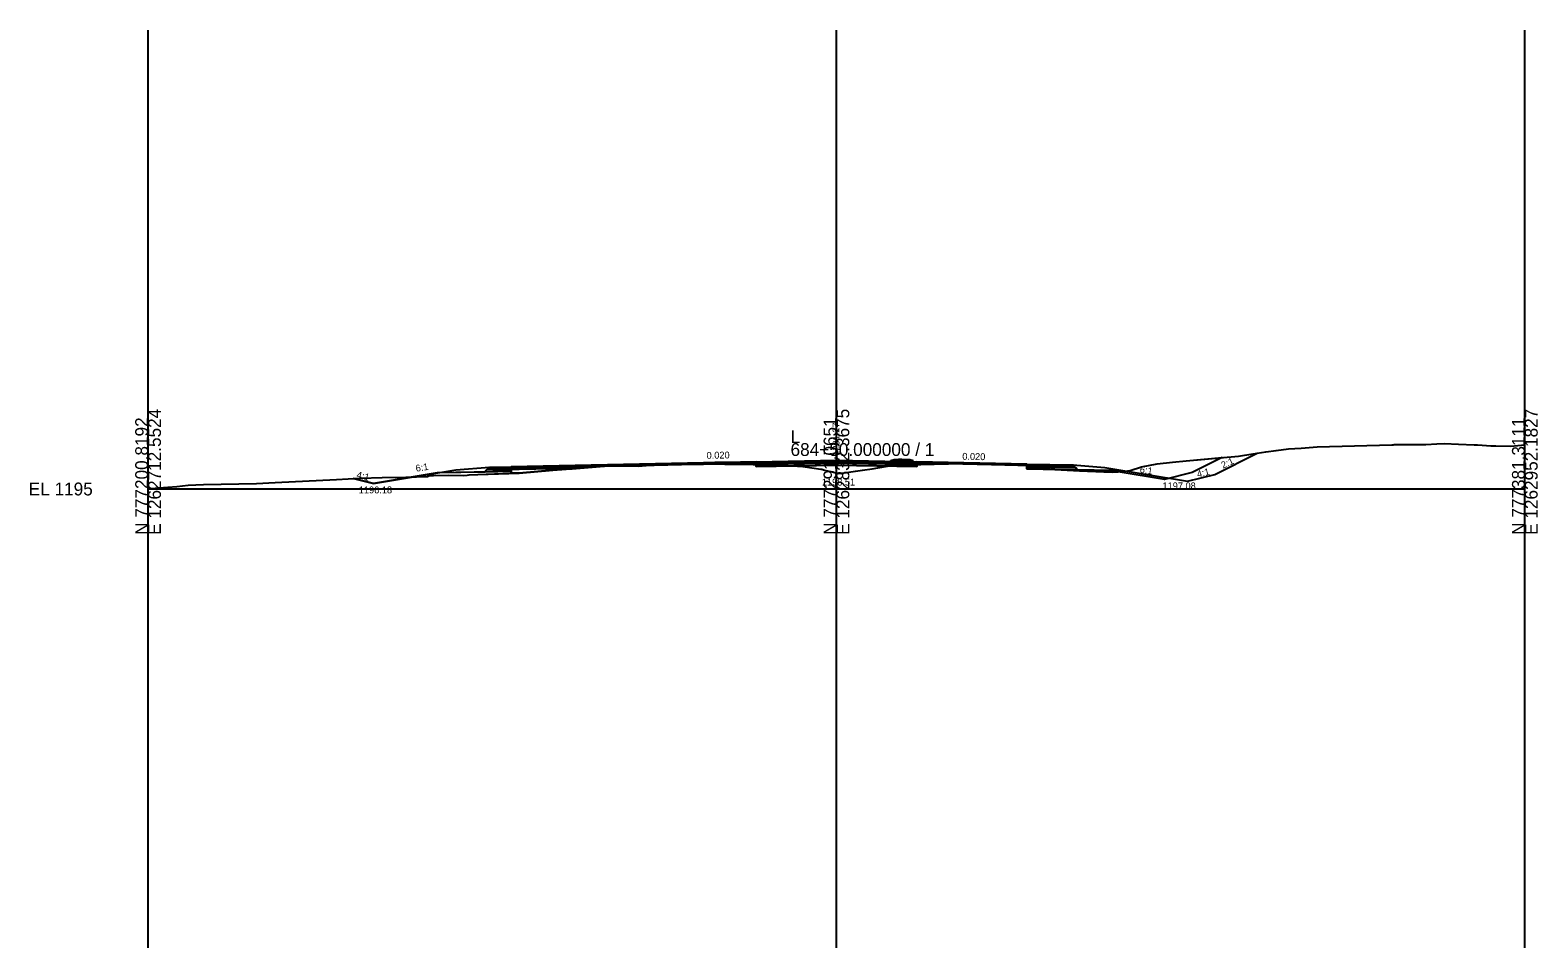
# Model space of a CAD drawing. Extents: x -41 to 1262860, y -100 to 777489.
# Drawn here: x 974.3 to 1302.8, y 760 to 960 of the extents above; entities that cross this region are included whole.
import ezdxf

# ---------------------------------------------------------------- set-up
doc = ezdxf.new("R2010")
doc.units = 0
for name, color, linetype in [('Exist Cross Section Cell', 7, 'Continuous'), ('Exist XS Center Line Elevation Label', 7, 'Continuous'), ('Exist XS Ground Line', 7, 'Continuous'), ('Prop CMT Pvmt Course 1', 7, 'Continuous'), ('Prop CMT Pvmt Surface', 7, 'Continuous'), ('Prop CMT Shld Paved Course 1', 7, 'Continuous'), ('Prop CMT Shld Paved Course 2', 7, 'Continuous'), ('Prop CMT Shld Paved Course 4', 7, 'Continuous'), ('Prop CMT Subgrade Earthwork', 7, 'Continuous'), ('Prop Conc Curb and Gutter', 7, 'Continuous'), ('Prop Conc Island Cover', 7, 'Continuous'), ('Prop XS Ditch Standard Text', 7, 'Continuous'), ('Prop XS Earthwork Shape', 7, 'Continuous'), ('Prop XS Exc Vertical Line 1', 7, 'Continuous'), ('Prop XS Exc Vertical Line 2', 7, 'Continuous'), ('Prop XS Exc Vertical Line 3', 7, 'Continuous'), ('Prop XS Finish Grade', 7, 'Continuous'), ('Prop XS Hydro Elevations', 7, 'Continuous'), ('Prop XS SE Text', 7, 'Continuous'), ('Prop XS Side Slope Text', 7, 'Continuous'), ('Scratch_Level_4', 7, 'Continuous'), ('Scratch_Level_6', 7, 'Continuous')]:
    doc.layers.add(name, color=color, linetype=linetype)

msp = doc.modelspace()

# ---------------------------------------------------------------- linework, layer by layer
at = {"layer": 'Exist Cross Section Cell'}
for p, q in [((1150, 860), (1150, 870)), ((1000, 860), (1150, 860)), ((1150, 860), (1300, 860))]:
    msp.add_line(p, q, dxfattribs=at)
at = {"layer": 'Exist XS Ground Line'}
msp.add_lwpolyline([(1000, 860.06), (1002.36, 860.24), (1006.3, 860.58), (1008.75, 860.81), (1012.06, 860.97), (1023.6, 861.2), (1027.67, 861.41), (1041.04, 862.1), (1043.59, 862.2), (1046.29, 862.35), (1051.04, 862.47), (1056.17, 862.58), (1060.81, 862.69), (1060.87, 862.72), (1061.33, 862.92), (1061.48, 862.94), (1062.19, 862.97), (1065.54, 863.03), (1068.81, 862.97), (1069.51, 863.02), (1069.96, 863.1), (1071.87, 863.19), (1080.88, 863.47), (1088.17, 864.13), (1091.12, 864.34), (1092.45, 864.43), (1095.87, 864.71), (1099.6, 865.03), (1103.63, 865.07), (1106.49, 865.02), (1106.88, 865), (1109.37, 865.22), (1110.31, 865.28), (1119.69, 865.42), (1123.23, 865.47), (1131.82, 865.37), (1134.89, 865.34), (1138.28, 865.19), (1139.27, 865.15), (1142.7, 864.9), (1146.63, 864.32), (1146.79, 864.3), (1147.43, 864.14), (1150.52, 863.38), (1151.16, 863.47), (1154.16, 863.91), (1155.65, 864.12), (1157.8, 864.4), (1159.02, 864.61), (1161.2, 865.03), (1163.2, 865.14), (1165.52, 865.27), (1171.29, 865.41), (1177.54, 865.54), (1183.76, 865.38), (1189.56, 865.23), (1191.33, 865.11), (1192.9, 865.01), (1197.16, 864.31), (1197.18, 864.3), (1197.3, 864.3), (1202.93, 863.97), (1208.24, 863.74), (1210.26, 863.67), (1212.2, 863.84), (1212.26, 863.85), (1212.3, 863.85), (1214, 864.01), (1216.49, 864.84), (1219.92, 865.47), (1223.21, 865.82), (1226.2, 866.14), (1237.58, 867.16), (1240.77, 867.64), (1243.6, 868.08), (1245.8, 868.41), (1248.51, 868.73), (1251.24, 868.92), (1254.77, 869.2), (1271, 869.64), (1271.28, 869.66), (1271.5, 869.67), (1272.27, 869.72), (1272.93, 869.69), (1278.43, 869.73), (1280.84, 869.85), (1282.41, 869.94), (1285.54, 869.8), (1288.98, 869.64), (1289.72, 869.62), (1290.7, 869.54), (1292.63, 869.41), (1293.65, 869.4), (1296.92, 869.3), (1300, 869.6)], dxfattribs=at)
at = {"layer": 'Prop CMT Pvmt Course 1'}
for p, q in [((1132.5, 865.67), (1150, 866.02)), ((1150, 866.02), (1167.5, 865.68))]:
    msp.add_line(p, q, dxfattribs=at)
for points in [[(1079.1, 864.86), (1079.1, 864.61), (1121.06, 865.45), (1121.06, 865.45), (1121.06, 865.45), (1121.7, 865.46), (1121.7, 865.46), (1122.54, 865.48), (1122.54, 865.48), (1123.47, 865.49), (1123.47, 865.49), (1124.38, 865.51), (1124.38, 865.51), (1125.16, 865.53), (1125.16, 865.53), (1125.71, 865.54), (1125.71, 865.54), (1132.5, 865.67), (1132.5, 865.92), (1132.5, 865.92), (1125.71, 865.79), (1125.71, 865.79), (1125.16, 865.78), (1125.16, 865.78), (1124.38, 865.76), (1124.38, 865.76), (1123.47, 865.74), (1123.47, 865.74), (1122.54, 865.73), (1122.54, 865.73), (1121.7, 865.71), (1121.7, 865.71), (1121.06, 865.7), (1121.06, 865.7), (1121.06, 865.7), (1079.1, 864.86), (1079.1, 864.86)], [(1191.5, 865.44), (1191.5, 865.44), (1167.5, 865.92), (1167.5, 865.92), (1167.5, 865.92), (1167.5, 865.68), (1167.5, 865.68), (1191.5, 865.19), (1191.5, 865.44)]]:
    msp.add_lwpolyline(points, dxfattribs=at)
at = {"layer": 'Prop CMT Pvmt Surface'}
for p, q in [((1074.38, 864.76), (1079.1, 864.86)), ((1079.1, 864.86), (1132.5, 865.92)), ((1132.5, 865.92), (1150, 866.27)), ((1150, 866.27), (1167.5, 865.93)), ((1167.5, 865.92), (1191.5, 865.44)), ((1191.5, 865.44), (1201.5, 865.24))]:
    msp.add_line(p, q, dxfattribs=at)
at = {"layer": 'Prop CMT Shld Paved Course 1'}
for p, q in [((1191.5, 865.44), (1191.5, 865.44)), ((1191.5, 865.44), (1191.5, 865.44)), ((1191.5, 865.44), (1191.5, 865.19)), ((1191.5, 865.19), (1191.5, 865.19)), ((1191.5, 865.19), (1201.76, 864.99)), ((1195.5, 865.36), (1195.5, 865.36)), ((1201.76, 864.99), (1201.5, 865.24))]:
    msp.add_line(p, q, dxfattribs=at)
msp.add_lwpolyline([(1074.38, 864.76), (1079.1, 864.86), (1079.1, 864.86), (1079.1, 864.61), (1074.12, 864.51), (1074.12, 864.51), (1074.12, 864.51), (1074.38, 864.76), (1074.38, 864.76)], dxfattribs=at)
at = {"layer": 'Prop CMT Shld Paved Course 2'}
for p, q in [((1080.88, 864.64), (1079.1, 864.61)), ((1079.1, 864.61), (1079.1, 864.61)), ((1079.1, 864.61), (1079.1, 864.27)), ((1079.1, 864.27), (1080.88, 864.31)), ((1088.17, 864.79), (1080.88, 864.64)), ((1080.88, 864.64), (1080.88, 864.64)), ((1080.88, 864.31), (1088.17, 864.45)), ((1080.88, 864.31), (1080.88, 864.31)), ((1091.12, 864.85), (1088.17, 864.79)), ((1088.17, 864.79), (1088.17, 864.79)), ((1088.17, 864.45), (1091.12, 864.51)), ((1088.17, 864.45), (1088.17, 864.45)), ((1092.45, 864.87), (1091.12, 864.85)), ((1091.12, 864.85), (1091.12, 864.85)), ((1091.12, 864.85), (1091.12, 864.85)), ((1091.12, 864.51), (1092.45, 864.54)), ((1091.12, 864.51), (1091.12, 864.51)), ((1091.12, 864.51), (1091.12, 864.51)), ((1095.87, 864.94), (1092.45, 864.87)), ((1092.45, 864.87), (1092.45, 864.87)), ((1092.45, 864.54), (1094.17, 864.57)), ((1092.45, 864.54), (1092.45, 864.54)), ((1094.17, 864.57), (1095.87, 864.71)), ((1094.17, 864.57), (1094.17, 864.57)), ((1099.6, 865.02), (1095.87, 864.94)), ((1095.87, 864.71), (1099.38, 865.01)), ((1095.87, 864.94), (1095.87, 864.94)), ((1095.87, 864.71), (1095.87, 864.71)), ((1099.38, 865.01), (1099.6, 865.02)), ((1103.63, 865.1), (1099.6, 865.02)), ((1099.6, 865.02), (1101.03, 865.05)), ((1099.6, 865.02), (1099.6, 865.02)), ((1099.6, 865.02), (1099.6, 865.02)), ((1101.03, 865.05), (1103.63, 865.07)), ((1101.03, 865.05), (1101.03, 865.05)), ((1106.49, 865.15), (1103.63, 865.1)), ((1103.63, 865.1), (1103.63, 865.1)), ((1103.63, 865.07), (1103.63, 865.07)), ((1103.63, 865.07), (1103.63, 865.07)), ((1103.63, 865.07), (1106.49, 865.02)), ((1106.88, 865.16), (1106.49, 865.15)), ((1106.49, 865.02), (1106.88, 865)), ((1109.37, 865.21), (1106.88, 865.16)), ((1106.88, 865), (1109.27, 865.21)), ((1106.88, 865.16), (1106.88, 865.16)), ((1106.88, 865.16), (1106.88, 865.16)), ((1106.88, 865), (1106.88, 865)), ((1106.88, 865), (1106.88, 865)), ((1109.27, 865.21), (1109.27, 865.21)), ((1109.27, 865.21), (1109.37, 865.21)), ((1110.31, 865.23), (1109.37, 865.21)), ((1109.37, 865.21), (1110.31, 865.23)), ((1109.37, 865.21), (1109.37, 865.21)), ((1109.37, 865.21), (1109.37, 865.21)), ((1119.69, 865.42), (1110.31, 865.23)), ((1110.31, 865.23), (1119.18, 865.41)), ((1110.31, 865.23), (1110.31, 865.23)), ((1110.31, 865.23), (1110.31, 865.23)), ((1119.18, 865.41), (1119.69, 865.42)), ((1119.18, 865.41), (1119.18, 865.41)), ((1121.06, 865.45), (1119.69, 865.42)), ((1119.69, 865.42), (1121.06, 865.44)), ((1119.69, 865.42), (1119.69, 865.42)), ((1119.69, 865.42), (1119.69, 865.42)), ((1119.69, 865.42), (1119.69, 865.42)), ((1119.69, 865.42), (1119.69, 865.42)), ((1121.7, 865.46), (1121.06, 865.45)), ((1121.06, 865.45), (1121.06, 865.45)), ((1121.06, 865.44), (1121.7, 865.45)), ((1121.06, 865.44), (1121.06, 865.44)), ((1122.54, 865.48), (1121.7, 865.46)), ((1121.7, 865.46), (1121.7, 865.46)), ((1121.7, 865.45), (1122.54, 865.46)), ((1121.7, 865.45), (1121.7, 865.45)), ((1123.23, 865.49), (1122.54, 865.48)), ((1122.54, 865.48), (1122.54, 865.48)), ((1122.54, 865.46), (1123.23, 865.47)), ((1122.54, 865.46), (1122.54, 865.46)), ((1123.47, 865.49), (1123.23, 865.49)), ((1123.23, 865.49), (1123.23, 865.49)), ((1123.23, 865.49), (1123.23, 865.49)), ((1123.23, 865.47), (1123.23, 865.47)), ((1123.23, 865.47), (1123.23, 865.47)), ((1123.23, 865.47), (1123.47, 865.47)), ((1124.38, 865.51), (1123.47, 865.49)), ((1123.47, 865.49), (1123.47, 865.49)), ((1123.47, 865.47), (1123.47, 865.47)), ((1123.47, 865.47), (1124.38, 865.46)), ((1125.16, 865.53), (1124.38, 865.51)), ((1124.38, 865.51), (1124.38, 865.51)), ((1124.38, 865.46), (1124.38, 865.46)), ((1124.38, 865.46), (1125.16, 865.45)), ((1125.71, 865.54), (1125.16, 865.53)), ((1125.16, 865.53), (1125.16, 865.53)), ((1125.16, 865.45), (1125.16, 865.45)), ((1125.16, 865.45), (1125.71, 865.44)), ((1131.82, 865.66), (1125.71, 865.54)), ((1125.71, 865.54), (1125.71, 865.54)), ((1125.71, 865.44), (1125.71, 865.44)), ((1125.71, 865.44), (1131.82, 865.37)), ((1132.5, 865.67), (1131.82, 865.66)), ((1131.82, 865.66), (1131.82, 865.66)), ((1131.82, 865.37), (1131.82, 865.37)), ((1131.82, 865.37), (1132.5, 865.37)), ((1132.5, 865.34), (1150, 865.69)), ((1132.5, 865.37), (1132.5, 865.67)), ((1132.5, 865.67), (1132.5, 865.67)), ((1132.5, 865.37), (1132.5, 865.34)), ((1150, 865.69), (1167.5, 865.34)), ((1167.5, 865.34), (1167.5, 865.68)), ((1167.5, 865.68), (1167.5, 865.68)), ((1167.5, 865.68), (1167.5, 865.68)), ((1167.5, 865.68), (1171.29, 865.6)), ((1168.1, 865.33), (1167.5, 865.34)), ((1167.5, 865.34), (1167.5, 865.34)), ((1171.29, 865.41), (1168.1, 865.33)), ((1168.1, 865.33), (1168.1, 865.33)), ((1171.29, 865.6), (1171.29, 865.6)), ((1171.29, 865.6), (1177.54, 865.47)), ((1175.97, 865.51), (1171.29, 865.41)), ((1171.29, 865.41), (1171.29, 865.41)), ((1177.54, 865.47), (1175.97, 865.51)), ((1183.76, 865.35), (1177.54, 865.47)), ((1177.54, 865.47), (1177.54, 865.47)), ((1177.54, 865.47), (1183.76, 865.35)), ((1189.42, 865.24), (1183.76, 865.35)), ((1183.76, 865.35), (1183.76, 865.35)), ((1183.76, 865.35), (1183.76, 865.35)), ((1183.76, 865.35), (1189.56, 865.23)), ((1189.56, 865.23), (1189.42, 865.24)), ((1189.42, 865.24), (1189.42, 865.24)), ((1189.42, 865.24), (1189.42, 865.24)), ((1191.33, 865.11), (1189.56, 865.23)), ((1189.56, 865.23), (1189.56, 865.23)), ((1189.56, 865.23), (1191.33, 865.2)), ((1191.33, 865.2), (1191.33, 865.2)), ((1191.33, 865.2), (1191.5, 865.19)), ((1191.5, 865.1), (1191.33, 865.11)), ((1191.33, 865.11), (1191.33, 865.11)), ((1191.5, 865.19), (1191.5, 865.19)), ((1191.5, 865.19), (1191.5, 865.19)), ((1191.5, 865.19), (1191.5, 864.86)), ((1191.5, 865.19), (1191.5, 865.19)), ((1191.5, 865.19), (1191.5, 865.19)), ((1191.5, 865.19), (1191.5, 865.1)), ((1191.5, 865.1), (1191.5, 865.1)), ((1191.5, 864.86), (1191.5, 864.86)), ((1191.5, 864.86), (1202.1, 864.65)), ((1202.1, 864.65), (1201.76, 864.99))]:
    msp.add_line(p, q, dxfattribs=at)
msp.add_lwpolyline([(1074.12, 864.51), (1079.1, 864.61), (1079.1, 864.61), (1079.1, 864.27), (1073.78, 864.17), (1073.78, 864.17), (1073.78, 864.17), (1074.12, 864.51), (1074.12, 864.51)], dxfattribs=at)
at = {"layer": 'Prop CMT Shld Paved Course 4'}
for p, q in [((1088.17, 864.13), (1080.88, 863.47)), ((1091.12, 864.34), (1088.17, 864.13)), ((1092.45, 864.43), (1091.12, 864.34)), ((1094.17, 864.57), (1092.45, 864.43)), ((1132.5, 865.34), (1132.5, 864.88)), ((1132.5, 864.88), (1150, 865.23)), ((1150, 865.23), (1167.5, 864.88)), ((1167.5, 865.34), (1167.5, 864.88)), ((1168.1, 865.33), (1167.5, 865.31)), ((1191.5, 864.86), (1191.5, 864.86)), ((1191.5, 864.86), (1191.5, 864.86)), ((1191.5, 864.86), (1191.5, 864.4)), ((1191.5, 864.4), (1209.78, 864.04)), ((1202.56, 864.18), (1202.1, 864.65)), ((1080.88, 863.47), (1079.1, 863.42))]:
    msp.add_line(p, q, dxfattribs=at)
msp.add_lwpolyline([(1073.78, 864.17), (1079.1, 864.27), (1079.1, 864.27), (1079.1, 863.82), (1073.32, 863.7), (1073.32, 863.7), (1073.32, 863.7), (1073.78, 864.17), (1073.78, 864.17), (1073.78, 864.17), (1073.78, 864.17)], dxfattribs=at)
at = {"layer": 'Prop CMT Subgrade Earthwork'}
for p, q in [((1132.5, 864.88), (1132.5, 865.37)), ((1150, 865.23), (1132.5, 864.88)), ((1167.5, 864.88), (1150, 865.23)), ((1167.5, 865.31), (1167.5, 864.88)), ((1191.5, 865.1), (1191.5, 864.4)), ((1191.5, 864.4), (1212.73, 863.98)), ((1079.1, 863.82), (1062.98, 863.49)), ((1079.1, 863.82), (1079.1, 863.42))]:
    msp.add_line(p, q, dxfattribs=at)
at = {"layer": 'Prop Conc Curb and Gutter'}
for p, q in [((1161.84, 866.04), (1161.85, 866.21)), ((1161.84, 866.04), (1161.84, 866.04)), ((1161.84, 866.04), (1161.84, 865.91)), ((1163.6, 866.04), (1161.84, 866.04)), ((1161.84, 866.04), (1161.84, 866.04)), ((1161.84, 865.91), (1161.84, 865.91)), ((1161.84, 865.91), (1163.6, 865.91)), ((1161.85, 866.21), (1162.6, 866.46)), ((1161.85, 866.21), (1161.85, 866.21)), ((1162.6, 866.46), (1163.6, 866.48)), ((1162.6, 866.46), (1162.6, 866.46)), ((1163.6, 866.48), (1163.6, 866.04)), ((1163.6, 865.91), (1163.6, 866.04)), ((1163.6, 866.04), (1163.6, 866.04)), ((1163.6, 865.91), (1163.6, 865.91)), ((1163.6, 865.91), (1163.6, 865.91)), ((1165.99, 866.36), (1164.99, 866.38)), ((1164.99, 866.38), (1164.99, 865.94)), ((1166.75, 865.94), (1164.99, 865.94)), ((1164.99, 865.94), (1164.99, 865.82)), ((1164.99, 865.94), (1164.99, 865.94)), ((1164.99, 865.82), (1164.99, 865.82)), ((1164.99, 865.82), (1166.75, 865.82)), ((1166.74, 866.11), (1165.99, 866.36)), ((1165.99, 866.36), (1165.99, 866.36)), ((1166.75, 865.94), (1166.74, 866.11)), ((1166.74, 866.11), (1166.74, 866.11)), ((1166.75, 865.82), (1166.75, 865.94)), ((1166.75, 865.94), (1166.75, 865.94)), ((1166.75, 865.94), (1166.75, 865.94)), ((1166.75, 865.82), (1166.75, 865.82)), ((1166.75, 865.82), (1166.75, 865.82))]:
    msp.add_line(p, q, dxfattribs=at)
at = {"layer": 'Prop Conc Island Cover'}
for p, q in [((1163.6, 866.48), (1163.6, 866.23)), ((1164.99, 866.38), (1163.6, 866.48)), ((1164.99, 866.13), (1163.6, 866.22)), ((1164.99, 866.13), (1164.99, 866.38)), ((1164.99, 866.38), (1164.99, 866.38)), ((1164.99, 866.13), (1164.99, 866.13))]:
    msp.add_line(p, q, dxfattribs=at)
at = {"layer": 'Prop XS Earthwork Shape'}
for points in [[(1139.27, 865.15), (1140.7, 865.05), (1132.5, 864.88), (1132.5, 865.37), (1134.89, 865.34), (1138.28, 865.19)], [(1154.16, 863.91), (1155.65, 864.12), (1157.8, 864.4), (1159.02, 864.61), (1161.1, 865.01), (1150, 865.23), (1140.7, 865.05), (1142.7, 864.9), (1146.63, 864.32), (1146.79, 864.3), (1147.43, 864.14), (1150.52, 863.38), (1151.16, 863.47)], [(1163.2, 865.14), (1165.52, 865.27), (1167.5, 865.31), (1167.5, 864.88), (1161.1, 865.01), (1161.2, 865.03)], [(1192.9, 865.01), (1197.16, 864.31), (1197.18, 864.3), (1197.3, 864.3), (1197.59, 864.28), (1191.5, 864.4), (1191.5, 865.1)], [(1210.26, 863.67), (1211.4, 863.77), (1209.78, 864.04), (1202.56, 864.18), (1197.59, 864.28), (1202.93, 863.97), (1208.24, 863.74)], [(1219.92, 865.47), (1223.21, 865.82), (1226.2, 866.14), (1234.02, 866.84), (1227.5, 863.58), (1221.5, 862.08), (1211.4, 863.77), (1212.2, 863.84), (1212.26, 863.85), (1212.3, 863.85), (1214, 864.01), (1216.49, 864.84)], [(1051.04, 862.47), (1056.17, 862.58), (1057.75, 862.62), (1049.1, 861.18), (1044.76, 862.27), (1046.29, 862.35)], [(1060.81, 862.69), (1060.87, 862.72), (1061.33, 862.92), (1061.48, 862.94), (1062.19, 862.97), (1065.54, 863.03), (1068.81, 862.97), (1069.51, 863.02), (1069.96, 863.1), (1071.87, 863.19), (1079.1, 863.42), (1079.1, 863.82), (1073.32, 863.7), (1062.98, 863.49), (1057.75, 862.62)]]:
    msp.add_lwpolyline(points, close=True, dxfattribs=at)
at = {"layer": 'Prop XS Exc Vertical Line 1'}
msp.add_line((1000, 760), (1000, 960), dxfattribs=at)
at = {"layer": 'Prop XS Exc Vertical Line 2'}
msp.add_line((1150, 760), (1150, 960), dxfattribs=at)
at = {"layer": 'Prop XS Exc Vertical Line 3'}
msp.add_line((1300, 760), (1300, 960), dxfattribs=at)
at = {"layer": 'Prop XS Finish Grade'}
for p, q in [((1232.48, 863.19), (1241.67, 867.78)), ((1049.1, 861.18), (1067.1, 864.18)), ((1067.1, 864.18), (1074.38, 864.76)), ((1073.32, 863.7), (1074.38, 864.76)), ((1079.1, 864.86), (1080.8, 864.89)), ((1132.5, 865.92), (1132.5, 865.92)), ((1150, 866.27), (1150, 866.27)), ((1201.5, 865.24), (1208.48, 864.69)), ((1202.56, 864.18), (1201.5, 865.24)), ((1208.48, 864.69), (1226.48, 861.69)), ((1044.76, 862.27), (1049.1, 861.18)), ((1226.48, 861.69), (1232.48, 863.19))]:
    msp.add_line(p, q, dxfattribs=at)
at = {"layer": 'Scratch_Level_4'}
msp.add_line((1300, 760), (1300, 960), dxfattribs=at)
at = {"layer": 'Scratch_Level_6'}
msp.add_line((1000, 760), (1000, 960), dxfattribs=at)

# ---------------------------------------------------------------- texts
at = {"layer": 'Exist Cross Section Cell'}
for s, p in [('E 1262712.5524', (1002.8, 850)), ('E 1262832.3675', (1152.8, 850)), ('E 1262952.1827', (1302.8, 850)), ('N 777200.8192', (1000, 850)), ('N 777291.0651', (1150, 850)), ('N 777381.3111', (1300, 850))]:
    msp.add_text(s, height=2.8, rotation=90, dxfattribs=at).set_placement(p)
for s, p in [('L', (1140, 870)), ('684+50.000000 / 1', (1140, 867.2)), ('EL 1195', (974, 858.6))]:
    msp.add_text(s, height=2.8, dxfattribs=at).set_placement(p)
at = {"layer": 'Exist XS Center Line Elevation Label'}
msp.add_text('1198.51', height=1.5, dxfattribs=at).set_placement((1146.82, 860.76))
at = {"layer": 'Prop XS Ditch Standard Text'}
for s, p in [('1197.08', (1221.05, 859.93)), ('1196.18', (1045.92, 859.05))]:
    msp.add_text(s, height=1.5, dxfattribs=at).set_placement(p)
at = {"layer": 'Prop XS Hydro Elevations'}
msp.add_text('1201.27', height=1.5, rotation=90, dxfattribs=at).set_placement((1150.66, 867.24))
at = {"layer": 'Prop XS SE Text'}
for rotation, p in [(1.1458, (1121.72, 866.57)), (358.8542, (1177.41, 866.38))]:
    msp.add_text('0.020', height=1.5, rotation=rotation, dxfattribs=at).set_placement(p)
at = {"layer": 'Prop XS Side Slope Text'}
for s, rotation, p in [('6:1', 9.4623, (1058.43, 863.74)), ('6:1', 350.5377, (1216.02, 863.58)), ('4:1', 14.0362, (1228.74, 862.45)), ('2:1', 24.7387, (1234.24, 864.4)), ('4:1', 345.9638, (1045.32, 862.44))]:
    msp.add_text(s, height=1.5, rotation=rotation, dxfattribs=at).set_placement(p)

doc.saveas('drawing.dxf')
